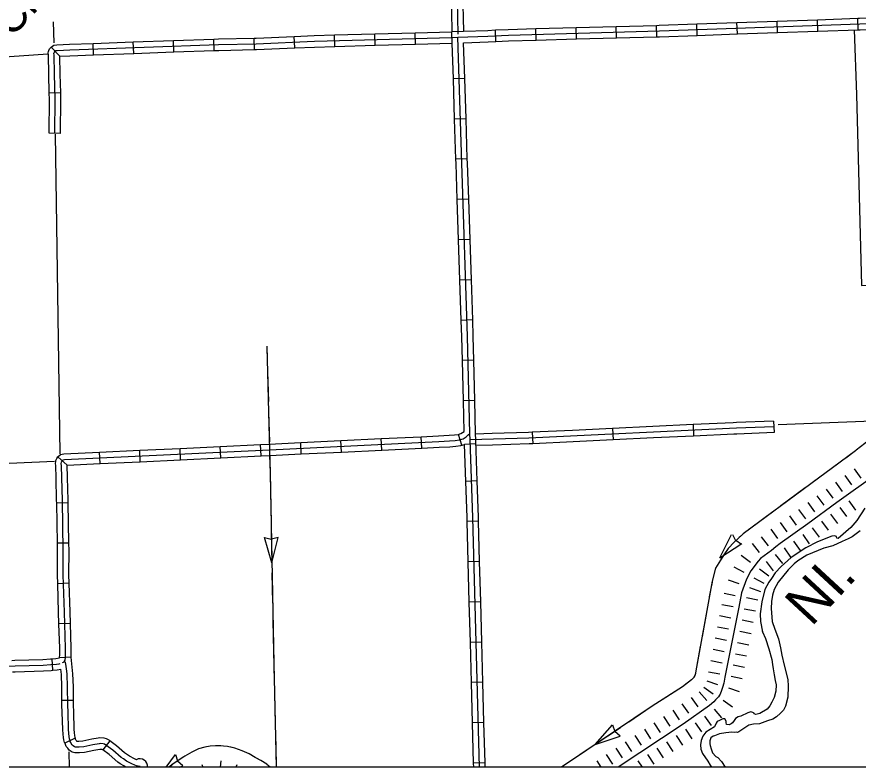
# Model space of a CAD drawing. Extents: x 1164457 to 1439835, y 1590918 to 1773502.
# Drawn here: x 1282506 to 1293538, y 1614471 to 1624306 of the extents above; entities that cross this region are included whole.
import ezdxf

# ---------------------------------------------------------------- set-up
doc = ezdxf.new("R2010")
doc.units = 0
for name, color, linetype in [('Level 29', 7, 'Continuous'), ('Level 32', 7, 'Continuous'), ('Level 35', 7, 'Continuous'), ('Level 43', 7, 'Continuous'), ('Level 45', 7, 'Continuous'), ('Level 46', 7, 'Continuous'), ('Level 5', 7, 'Continuous'), ('R_Draft', 7, 'Continuous')]:
    doc.layers.add(name, color=color, linetype=linetype)

msp = doc.modelspace()

# ---------------------------------------------------------------- linework, layer by layer
at = {"layer": 'Level 29'}
for p, q in [((1293365, 1618294), (1293452, 1618172)), ((1293365, 1618294), (1293452, 1618172)), ((1293487, 1618381), (1293574, 1618259)), ((1293243, 1618207), (1293330, 1618085)), ((1293118, 1618117), (1293207, 1617997)), ((1292997, 1618027), (1293087, 1617907)), ((1292997, 1618027), (1293087, 1617907)), ((1293418, 1617963), (1293505, 1617841)), ((1292757, 1617848), (1292846, 1617728)), ((1292877, 1617938), (1292966, 1617818)), ((1293297, 1617876), (1293386, 1617756)), ((1292639, 1617765), (1292725, 1617642)), ((1292639, 1617765), (1292725, 1617642)), ((1293176, 1617787), (1293266, 1617666)), ((1293176, 1617787), (1293266, 1617666)), ((1292516, 1617678), (1292603, 1617556)), ((1293056, 1617697), (1293145, 1617577)), ((1292394, 1617592), (1292480, 1617469)), ((1292812, 1617520), (1292898, 1617397)), ((1292812, 1617520), (1292898, 1617397)), ((1292936, 1617608), (1293025, 1617487)), ((1292150, 1617404), (1292241, 1617284)), ((1292266, 1617492), (1292359, 1617374)), ((1292266, 1617492), (1292359, 1617374)), ((1292689, 1617433), (1292776, 1617311)), ((1292567, 1617347), (1292653, 1617224)), ((1292006, 1617249), (1292126, 1617159)), ((1292452, 1617257), (1292545, 1617139)), ((1292452, 1617257), (1292545, 1617139)), ((1291906, 1617096), (1292038, 1617025)), ((1291906, 1617096), (1292038, 1617025)), ((1292331, 1617165), (1292422, 1617045)), ((1292246, 1617069), (1292366, 1616979)), ((1291833, 1616928), (1291974, 1616877)), ((1292170, 1616953), (1292302, 1616882)), ((1292170, 1616953), (1292302, 1616882)), ((1291780, 1616752), (1291927, 1616723)), ((1292115, 1616826), (1292256, 1616775)), ((1292074, 1616694), (1292221, 1616666)), ((1291751, 1616605), (1291898, 1616576)), ((1291751, 1616605), (1291898, 1616576)), ((1292045, 1616547), (1292192, 1616518)), ((1292045, 1616547), (1292192, 1616518)), ((1291722, 1616458), (1291869, 1616429)), ((1291693, 1616311), (1291840, 1616282)), ((1292016, 1616400), (1292163, 1616371)), ((1291987, 1616253), (1292134, 1616224)), ((1291664, 1616164), (1291811, 1616135)), ((1291664, 1616164), (1291811, 1616135)), ((1291958, 1616105), (1292105, 1616076)), ((1291958, 1616105), (1292105, 1616076)), ((1291635, 1616017), (1291782, 1615987)), ((1291606, 1615869), (1291753, 1615840)), ((1291929, 1615958), (1292076, 1615929)), ((1291900, 1615811), (1292047, 1615782)), ((1291577, 1615722), (1291724, 1615693)), ((1291577, 1615722), (1291724, 1615693)), ((1291871, 1615664), (1292018, 1615635)), ((1291871, 1615664), (1292018, 1615635)), ((1291552, 1615604), (1291694, 1615556)), ((1291454, 1615460), (1291552, 1615346)), ((1291454, 1615460), (1291552, 1615346)), ((1291515, 1615520), (1291636, 1615431)), ((1291836, 1615509), (1291978, 1615461)), ((1291350, 1615386), (1291437, 1615263)), ((1291768, 1615350), (1291889, 1615261)), ((1291110, 1615217), (1291193, 1615092)), ((1291110, 1615217), (1291193, 1615092)), ((1291228, 1615300), (1291314, 1615177)), ((1291650, 1615233), (1291748, 1615119)), ((1291650, 1615233), (1291748, 1615119)), ((1290985, 1615134), (1291068, 1615009)), ((1291523, 1615141), (1291609, 1615018)), ((1290860, 1615052), (1290943, 1614927)), ((1291400, 1615054), (1291486, 1614932)), ((1290610, 1614886), (1290692, 1614761)), ((1290735, 1614969), (1290817, 1614844)), ((1290735, 1614969), (1290817, 1614844)), ((1291150, 1614884), (1291233, 1614759)), ((1291275, 1614967), (1291358, 1614842)), ((1291275, 1614967), (1291358, 1614842)), ((1290485, 1614803), (1290567, 1614678)), ((1291025, 1614802), (1291108, 1614677)), ((1290360, 1614720), (1290442, 1614595)), ((1290360, 1614720), (1290442, 1614595)), ((1290900, 1614719), (1290983, 1614594)), ((1290900, 1614719), (1290983, 1614594)), ((1285179, 1614553), (1285174, 1614471)), ((1285179, 1614553), (1285174, 1614471)), ((1290110, 1614554), (1290165, 1614471)), ((1290235, 1614637), (1290317, 1614512)), ((1290650, 1614553), (1290705, 1614471)), ((1290775, 1614636), (1290858, 1614511)), ((1284930, 1614507), (1284946, 1614471)), ((1285389, 1614501), (1285378, 1614471)), ((1289984, 1614471), (1289985, 1614471)), ((1289984, 1614471), (1289985, 1614471))]:
    msp.add_line(p, q, dxfattribs=at)
msp.add_lwpolyline([(1293791, 1618322), (1293258, 1617941), (1292879, 1617659), (1292517, 1617403), (1292459, 1617357), (1292402, 1617312), (1292259, 1617204), (1292228, 1617170), (1292133, 1617044), (1292075, 1616935), (1292010, 1616755), (1291973, 1616569), (1291792, 1615650), (1291778, 1615570), (1291759, 1615513), (1291748, 1615476), (1291728, 1615427), (1291722, 1615413), (1291706, 1615391), (1291669, 1615353), (1291645, 1615327), (1291587, 1615278), (1291243, 1615036), (1290391, 1614471)], dxfattribs=at)
at = {"layer": 'Level 32'}
for p, q in [((1292482, 1624100), (1292477, 1624250)), ((1293010, 1624119), (1293005, 1624269)), ((1293537, 1624138), (1293532, 1624287)), ((1288789, 1623984), (1288782, 1624134)), ((1289315, 1624002), (1289311, 1624152)), ((1289843, 1624016), (1289839, 1624166)), ((1290371, 1624031), (1290367, 1624181)), ((1290898, 1624045), (1290894, 1624195)), ((1291427, 1624063), (1291421, 1624213)), ((1291954, 1624082), (1291949, 1624232)), ((1285621, 1623879), (1285617, 1624029)), ((1286150, 1623900), (1286144, 1624050)), ((1286677, 1623919), (1286672, 1624069)), ((1287204, 1623933), (1287200, 1624083)), ((1287732, 1623948), (1287728, 1624098)), ((1288361, 1624116), (1288211, 1624111)), ((1288216, 1623962), (1288211, 1624111)), ((1283069, 1623792), (1282957, 1623910)), ((1283511, 1623808), (1283506, 1623958)), ((1284039, 1623827), (1284033, 1623977)), ((1284566, 1623846), (1284561, 1623996)), ((1285094, 1623865), (1285089, 1624015)), ((1288380, 1623499), (1288230, 1623495)), ((1283081, 1623309), (1282931, 1623305)), ((1288396, 1622971), (1288247, 1622967)), ((1283080, 1622779), (1282930, 1622780)), ((1288413, 1622444), (1288263, 1622439)), ((1288431, 1621916), (1288281, 1621911)), ((1288449, 1621389), (1288299, 1621383)), ((1288466, 1620861), (1288316, 1620856)), ((1288484, 1620333), (1288334, 1620328)), ((1288499, 1619805), (1288349, 1619801)), ((1288511, 1619277), (1288361, 1619273)), ((1286235, 1618576), (1286228, 1618725)), ((1286762, 1618601), (1286755, 1618751)), ((1287290, 1618627), (1287282, 1618777)), ((1287817, 1618653), (1287810, 1618802)), ((1288342, 1618691), (1288296, 1618833)), ((1284125, 1618475), (1284118, 1618625)), ((1284653, 1618500), (1284646, 1618650)), ((1285180, 1618525), (1285173, 1618675)), ((1285708, 1618550), (1285700, 1618700)), ((1288526, 1618707), (1288376, 1618702)), ((1283165, 1618430), (1283045, 1618540)), ((1283598, 1618450), (1283591, 1618600)), ((1288543, 1618222), (1288393, 1618217)), ((1283179, 1617935), (1283029, 1617933)), ((1288561, 1617694), (1288411, 1617690)), ((1283189, 1617408), (1283039, 1617405)), ((1288575, 1617166), (1288425, 1617162)), ((1283191, 1616881), (1283042, 1616876)), ((1288589, 1616638), (1288439, 1616634)), ((1283208, 1616353), (1283058, 1616348)), ((1288603, 1616110), (1288453, 1616106)), ((1282979, 1615742), (1282967, 1615892)), ((1283218, 1615912), (1283067, 1615904)), ((1288617, 1615583), (1288467, 1615579)), ((1283248, 1615343), (1283098, 1615343)), ((1288631, 1615055), (1288481, 1615051)), ((1283271, 1614849), (1283136, 1614785)), ((1283724, 1614817), (1283635, 1614697)), ((1288645, 1614527), (1288495, 1614523))]:
    msp.add_line(p, q, dxfattribs=at)
for points in [[(1288261, 1625393), (1288287, 1624081)], [(1288201, 1624637), (1288211, 1624111)], [(1288351, 1624640), (1288361, 1624117)], [(1288288, 1624039), (1288684, 1624054), (1288952, 1624067), (1290932, 1624121), (1293560, 1624213), (1294379, 1624241), (1294538, 1624256)], [(1291949, 1624232), (1292477, 1624250)], [(1292477, 1624250), (1293005, 1624269)], [(1293005, 1624269), (1293532, 1624287)], [(1293532, 1624287), (1293558, 1624288), (1294060, 1624306)], [(1288361, 1624117), (1288681, 1624129), (1288782, 1624134)], [(1288782, 1624134), (1288949, 1624142), (1289311, 1624152)], [(1289311, 1624152), (1289839, 1624166)], [(1289839, 1624166), (1290367, 1624181)], [(1290367, 1624181), (1290894, 1624195)], [(1290894, 1624195), (1290930, 1624196), (1291421, 1624213)], [(1291421, 1624213), (1291949, 1624232)], [(1293010, 1624119), (1293537, 1624138)], [(1293537, 1624138), (1293563, 1624138), (1294065, 1624156)], [(1283005, 1622779), (1283008, 1623230), (1283000, 1623555), (1282994, 1623808), (1282993, 1623827), (1282995, 1623838), (1282998, 1623843), (1283009, 1623855), (1283019, 1623864), (1283035, 1623865), (1283199, 1623872), (1285151, 1623942), (1285645, 1623954), (1286408, 1623986), (1288213, 1624036), (1288288, 1624039)], [(1285089, 1624015), (1285149, 1624017), (1285617, 1624029)], [(1285617, 1624029), (1285643, 1624029), (1286144, 1624050)], [(1286144, 1624050), (1286405, 1624061), (1286672, 1624069)], [(1286672, 1624069), (1287200, 1624083)], [(1287200, 1624083), (1287728, 1624098)], [(1287728, 1624098), (1288211, 1624111)], [(1288572, 1614471), (1288484, 1617744), (1288449, 1618760), (1288446, 1618844), (1288416, 1620115), (1288340, 1622388), (1288288, 1624039)], [(1289843, 1624016), (1290371, 1624031)], [(1290371, 1624031), (1290898, 1624045)], [(1290898, 1624045), (1290935, 1624046), (1291427, 1624063)], [(1291427, 1624063), (1291954, 1624082)], [(1291954, 1624082), (1292482, 1624100)], [(1292482, 1624100), (1293010, 1624119)], [(1282922, 1623851), (1282924, 1623863), (1282936, 1623886), (1282957, 1623910), (1282989, 1623936), (1283029, 1623940), (1283196, 1623947), (1283506, 1623958)], [(1283506, 1623958), (1284033, 1623977)], [(1284033, 1623977), (1284561, 1623996)], [(1284561, 1623996), (1285089, 1624015)], [(1286150, 1623900), (1286410, 1623911), (1286677, 1623919)], [(1286677, 1623919), (1287204, 1623933)], [(1287204, 1623933), (1287732, 1623948)], [(1287732, 1623948), (1288215, 1623962)], [(1288230, 1623495), (1288215, 1623962)], [(1288365, 1623967), (1288688, 1623979), (1288789, 1623984)], [(1288380, 1623499), (1288365, 1623967)], [(1288789, 1623984), (1288955, 1623992), (1289315, 1624002)], [(1289315, 1624002), (1289843, 1624016)], [(1282931, 1623305), (1282925, 1623554), (1282919, 1623805), (1282917, 1623833), (1282922, 1623851)], [(1283069, 1623792), (1283202, 1623797), (1283511, 1623808)], [(1283511, 1623808), (1284039, 1623827)], [(1284039, 1623827), (1284566, 1623846)], [(1284566, 1623846), (1285094, 1623865)], [(1285094, 1623865), (1285153, 1623867), (1285621, 1623879)], [(1285621, 1623879), (1285648, 1623879), (1286150, 1623900)], [(1283081, 1623309), (1283075, 1623557), (1283069, 1623792)], [(1288247, 1622967), (1288230, 1623495)], [(1288396, 1622971), (1288380, 1623499)], [(1282930, 1622780), (1282933, 1623229), (1282931, 1623305)], [(1283080, 1622779), (1283083, 1623230), (1283081, 1623309)], [(1288263, 1622439), (1288247, 1622967)], [(1288413, 1622444), (1288396, 1622971)], [(1288281, 1621911), (1288265, 1622385), (1288263, 1622439)], [(1288431, 1621916), (1288415, 1622390), (1288413, 1622444)], [(1288299, 1621383), (1288281, 1621911)], [(1288449, 1621389), (1288431, 1621916)], [(1288316, 1620856), (1288299, 1621383)], [(1288466, 1620861), (1288449, 1621389)], [(1288334, 1620328), (1288316, 1620856)], [(1288484, 1620333), (1288466, 1620861)], [(1288349, 1619801), (1288341, 1620113), (1288334, 1620328)], [(1288499, 1619805), (1288491, 1620117), (1288484, 1620333)], [(1288361, 1619273), (1288349, 1619801)], [(1288511, 1619277), (1288499, 1619805)], [(1288524, 1618750), (1288524, 1618762), (1288521, 1618846), (1288511, 1619277)], [(1288371, 1618872), (1288361, 1619273)], [(1283103, 1615841), (1283117, 1615847), (1283133, 1615861), (1283139, 1615872), (1283142, 1615911), (1283143, 1615947), (1283143, 1616031), (1283129, 1616504), (1283113, 1616993), (1283115, 1617313), (1283103, 1617968), (1283096, 1618266), (1283090, 1618422), (1283089, 1618452), (1283092, 1618470), (1283098, 1618484), (1283103, 1618492), (1283113, 1618500), (1283130, 1618503), (1285820, 1618631), (1288041, 1618739), (1288180, 1618747), (1288254, 1618753), (1288312, 1618760), (1288359, 1618775), (1288399, 1618802), (1288425, 1618827), (1288446, 1618844)], [(1287810, 1618802), (1288037, 1618813), (1288175, 1618822), (1288247, 1618828), (1288296, 1618833), (1288316, 1618840)], [(1288316, 1618840), (1288326, 1618843), (1288371, 1618872)], [(1285700, 1618700), (1285816, 1618705), (1286228, 1618725)], [(1286228, 1618725), (1286755, 1618751)], [(1286755, 1618751), (1287282, 1618777)], [(1287282, 1618777), (1287810, 1618802)], [(1288543, 1618222), (1288524, 1618750)], [(1283591, 1618600), (1284118, 1618625)], [(1284118, 1618625), (1284646, 1618650)], [(1284646, 1618650), (1285173, 1618675)], [(1285173, 1618675), (1285700, 1618700)], [(1286762, 1618601), (1287290, 1618627)], [(1287290, 1618627), (1287817, 1618653)], [(1287817, 1618653), (1288045, 1618664), (1288186, 1618672), (1288261, 1618679), (1288328, 1618686), (1288376, 1618702)], [(1288393, 1618217), (1288376, 1618702)], [(1283016, 1618472), (1283019, 1618492), (1283032, 1618519), (1283045, 1618540), (1283079, 1618570), (1283121, 1618578), (1283591, 1618600)], [(1284653, 1618500), (1285180, 1618525)], [(1285180, 1618525), (1285708, 1618550)], [(1285708, 1618550), (1285823, 1618556), (1286235, 1618576)], [(1286235, 1618576), (1286762, 1618601)], [(1283029, 1617933), (1283028, 1617967), (1283021, 1618264), (1283016, 1618419), (1283014, 1618455), (1283016, 1618472)], [(1283165, 1618430), (1283598, 1618450)], [(1283179, 1617935), (1283178, 1617970), (1283171, 1618269), (1283165, 1618430)], [(1283598, 1618450), (1284125, 1618475)], [(1284125, 1618475), (1284653, 1618500)], [(1288411, 1617690), (1288409, 1617742), (1288393, 1618217)], [(1288561, 1617694), (1288559, 1617747), (1288543, 1618222)], [(1283039, 1617405), (1283029, 1617933)], [(1283189, 1617408), (1283179, 1617935)], [(1288425, 1617162), (1288411, 1617690)], [(1288575, 1617166), (1288561, 1617694)], [(1283042, 1616876), (1283038, 1616992), (1283040, 1617313), (1283039, 1617405)], [(1283191, 1616881), (1283188, 1616994), (1283190, 1617313), (1283189, 1617408)], [(1288439, 1616634), (1288425, 1617162)], [(1288589, 1616638), (1288575, 1617166)], [(1283058, 1616348), (1283054, 1616502), (1283042, 1616876)], [(1283208, 1616353), (1283204, 1616506), (1283191, 1616881)], [(1288453, 1616106), (1288439, 1616634)], [(1288603, 1616110), (1288589, 1616638)], [(1283067, 1615904), (1283068, 1615948), (1283068, 1616029), (1283058, 1616348)], [(1283218, 1615912), (1283218, 1616032), (1283208, 1616353)], [(1288467, 1615579), (1288453, 1616106)], [(1288617, 1615583), (1288603, 1616110)], [(1282442, 1615870), (1282480, 1615872), (1282848, 1615884), (1282947, 1615890), (1282967, 1615892)], [(1282967, 1615892), (1283018, 1615896), (1283067, 1615904)], [(1284121, 1614481), (1284099, 1614482), (1284077, 1614487), (1284051, 1614496), (1284016, 1614513), (1283946, 1614551), (1283903, 1614579), (1283874, 1614598), (1283764, 1614694), (1283675, 1614760), (1283654, 1614771), (1283636, 1614777), (1283600, 1614779), (1283584, 1614776), (1283503, 1614764), (1283383, 1614739), (1283325, 1614732), (1283297, 1614732), (1283277, 1614733), (1283262, 1614737), (1283243, 1614750), (1283232, 1614764), (1283218, 1614781), (1283213, 1614794), (1283207, 1614809), (1283203, 1614819), (1283197, 1614842), (1283192, 1614872), (1283186, 1614912), (1283182, 1614967), (1283177, 1615188), (1283173, 1615289), (1283172, 1615524), (1283166, 1615689), (1283163, 1615728), (1283147, 1615822), (1283142, 1615841), (1283133, 1615861)], [(1283248, 1615343), (1283247, 1615525), (1283241, 1615693), (1283218, 1615912)], [(1272422, 1615423), (1274151, 1615464), (1275507, 1615482), (1275571, 1615483), (1275631, 1615482), (1275719, 1615482), (1275747, 1615485), (1275812, 1615493), (1275891, 1615503), (1275956, 1615510), (1276296, 1615531), (1277837, 1615597), (1279664, 1615674), (1279938, 1615684), (1280094, 1615691), (1280467, 1615707), (1281801, 1615767), (1282219, 1615785), (1282483, 1615797), (1282852, 1615809), (1282952, 1615815), (1283027, 1615821), (1283063, 1615827), (1283072, 1615830)], [(1282979, 1615742), (1283036, 1615747), (1283082, 1615754)], [(1283098, 1615343), (1283097, 1615522), (1283091, 1615685), (1283088, 1615719), (1283082, 1615754)], [(1282449, 1615721), (1282486, 1615722), (1282855, 1615734), (1282958, 1615740), (1282979, 1615742)], [(1288481, 1615051), (1288467, 1615579)], [(1288631, 1615055), (1288617, 1615583)], [(1283136, 1614785), (1283132, 1614794), (1283123, 1614827), (1283118, 1614861), (1283112, 1614904), (1283107, 1614964), (1283102, 1615186), (1283098, 1615287), (1283098, 1615343)], [(1283274, 1614845), (1283270, 1614858), (1283266, 1614884), (1283261, 1614920), (1283257, 1614971), (1283252, 1615191), (1283248, 1615290), (1283248, 1615343)], [(1288495, 1614523), (1288481, 1615051)], [(1288645, 1614527), (1288631, 1615055)], [(1283635, 1614697), (1283625, 1614702), (1283623, 1614702), (1283605, 1614704), (1283596, 1614702), (1283516, 1614690), (1283395, 1614664), (1283329, 1614657), (1283295, 1614657), (1283265, 1614659), (1283231, 1614668), (1283190, 1614695), (1283173, 1614718), (1283154, 1614741), (1283143, 1614766), (1283138, 1614781), (1283136, 1614785)], [(1283724, 1614817), (1283716, 1614823), (1283683, 1614841), (1283650, 1614851), (1283595, 1614854), (1283571, 1614850), (1283490, 1614838), (1283370, 1614813), (1283320, 1614807), (1283300, 1614807), (1283294, 1614807), (1283291, 1614811), (1283283, 1614820), (1283283, 1614821), (1283277, 1614838), (1283271, 1614849)], [(1284073, 1614569), (1284050, 1614580), (1283985, 1614616), (1283943, 1614643), (1283919, 1614658), (1283812, 1614752), (1283724, 1614817)], [(1283937, 1614471), (1283908, 1614487), (1283863, 1614516), (1283829, 1614537), (1283717, 1614635), (1283635, 1614697)], [(1288497, 1614471), (1288495, 1614523)], [(1288647, 1614471), (1288645, 1614527)]]:
    msp.add_lwpolyline(points, dxfattribs=at)
msp.add_arc((1284121, 1614481), 100, 354.0824, 118.7946, dxfattribs=at)
at = {"layer": 'Level 35'}
for points in [[(1293625, 1617864), (1293523, 1617706), (1293444, 1617613), (1293275, 1617470), (1293259, 1617472), (1293253, 1617493), (1293230, 1617503), (1293191, 1617499), (1293004, 1617424), (1292851, 1617346), (1292659, 1617217), (1292527, 1617101), (1292451, 1617017), (1292401, 1616944), (1292367, 1616896), (1292314, 1616801), (1292275, 1616638), (1292255, 1616481), (1292259, 1616379), (1292284, 1616246)], [(1293564, 1617570), (1293458, 1617489), (1293406, 1617463), (1293329, 1617428), (1293206, 1617371), (1293090, 1617341), (1292867, 1617250), (1292747, 1617176), (1292697, 1617135), (1292619, 1617059), (1292491, 1616894), (1292438, 1616799), (1292414, 1616726), (1292401, 1616641), (1292397, 1616549), (1292409, 1616380), (1292444, 1616281), (1292494, 1616151), (1292518, 1616036), (1292538, 1615940), (1292566, 1615806), (1292616, 1615620), (1292622, 1615531), (1292616, 1615390), (1292585, 1615271), (1292561, 1615220), (1292522, 1615178), (1292469, 1615131), (1292419, 1615102), (1292348, 1615077), (1292243, 1615041), (1292164, 1615034), (1292103, 1615020), (1291975, 1614934), (1291954, 1614926), (1291938, 1614929), (1291913, 1614924), (1291881, 1614931), (1291805, 1614921), (1291718, 1614908), (1291654, 1614882), (1291637, 1614876), (1291608, 1614856), (1291592, 1614814), (1291592, 1614777), (1291597, 1614753)], [(1292281, 1616260), (1292284, 1616246), (1292322, 1616156), (1292365, 1616020), (1292405, 1615883), (1292414, 1615818), (1292424, 1615759), (1292439, 1615682), (1292452, 1615609), (1292462, 1615551), (1292460, 1615467), (1292435, 1615386), (1292408, 1615321), (1292381, 1615276), (1292343, 1615233), (1292250, 1615176), (1292198, 1615160), (1292175, 1615168), (1292174, 1615178), (1292155, 1615189), (1292131, 1615198), (1292091, 1615184)], [(1292091, 1615184), (1292001, 1615138), (1291964, 1615130), (1291929, 1615107), (1291911, 1615084), (1291891, 1615050), (1291875, 1615039), (1291845, 1615026), (1291812, 1615029), (1291807, 1615055), (1291807, 1615073), (1291788, 1615105), (1291765, 1615104), (1291718, 1615083), (1291691, 1615068), (1291675, 1615049), (1291654, 1615000), (1291541, 1614929), (1291501, 1614879), (1291481, 1614819), (1291471, 1614763), (1291476, 1614708), (1291496, 1614649), (1291567, 1614549)], [(1291597, 1614753), (1291609, 1614710), (1291630, 1614660), (1291671, 1614609), (1291698, 1614596), (1291745, 1614543), (1291793, 1614471)], [(1291567, 1614549), (1291597, 1614499), (1291613, 1614471)]]:
    msp.add_lwpolyline(points, dxfattribs=at)
at = {"layer": 'Level 43'}
for p, q in [((1291726, 1617213), (1291879, 1617520)), ((1291891, 1617522), (1291932, 1617441)), ((1285849, 1617150), (1285754, 1617480)), ((1285754, 1617480), (1285842, 1617458)), ((1285931, 1617483), (1285844, 1617458)), ((1285849, 1617150), (1285931, 1617483)), ((1291726, 1617213), (1292012, 1617402)), ((1292010, 1617390), (1291933, 1617440)), ((1290091, 1614767), (1290317, 1615026)), ((1290317, 1615026), (1290346, 1614939)), ((1290091, 1614767), (1290416, 1614878)), ((1290416, 1614878), (1290347, 1614938)), ((1284466, 1614471), (1284585, 1614639)), ((1284585, 1614639), (1284613, 1614552)), ((1284682, 1614490), (1284614, 1614551)), ((1284641, 1614471), (1284682, 1614490))]:
    msp.add_line(p, q, dxfattribs=at)
for points in [[(1285784, 1619988), (1285808, 1619125), (1285820, 1618631), (1285826, 1618332), (1285875, 1615828), (1285906, 1614471)], [(1285784, 1619988), (1285789, 1619790)], [(1285793, 1619658), (1285804, 1619262)], [(1285808, 1619130), (1285808, 1619125), (1285817, 1618734)], [(1293687, 1618767), (1293627, 1618714), (1293511, 1618624), (1293505, 1618618), (1293376, 1618522)], [(1293627, 1618714), (1293511, 1618624), (1293505, 1618618), (1292129, 1617604), (1292032, 1617531), (1291979, 1617482), (1291911, 1617421), (1291835, 1617335), (1291777, 1617253), (1291669, 1617079), (1291624, 1616909), (1291605, 1616815), (1291418, 1615780), (1291407, 1615708), (1291405, 1615700), (1291395, 1615672), (1291384, 1615649), (1291382, 1615647), (1291371, 1615633), (1291352, 1615616), (1291237, 1615523), (1290839, 1615269), (1289650, 1614471)], [(1285821, 1618556), (1285826, 1618332), (1285828, 1618206)], [(1293269, 1618444), (1292951, 1618209)], [(1285831, 1618074), (1285839, 1617678)], [(1292844, 1618131), (1292525, 1617896)], [(1292419, 1617818), (1292129, 1617604), (1292101, 1617583)], [(1285841, 1617546), (1285849, 1617150)], [(1291998, 1617500), (1291979, 1617482), (1291911, 1617421), (1291835, 1617335), (1291777, 1617253), (1291744, 1617199)], [(1291674, 1617087), (1291669, 1617079), (1291624, 1616909), (1291622, 1616896)], [(1285851, 1617018), (1285855, 1616820)], [(1291622, 1616896), (1291605, 1616815), (1291584, 1616702)], [(1285855, 1616820), (1285859, 1616622)], [(1291561, 1616572), (1291491, 1616182)], [(1285862, 1616490), (1285869, 1616094)], [(1291467, 1616052), (1291418, 1615780), (1291407, 1615708), (1291405, 1615700), (1291395, 1615672), (1291391, 1615665)], [(1285872, 1615963), (1285875, 1615828), (1285881, 1615567)], [(1291298, 1615573), (1291237, 1615523), (1290970, 1615353)], [(1285884, 1615435), (1285893, 1615039)], [(1290859, 1615282), (1290839, 1615269), (1290530, 1615061)], [(1290420, 1614988), (1290091, 1614767)], [(1285896, 1614907), (1285905, 1614511)], [(1285829, 1614471), (1285782, 1614508), (1285704, 1614559), (1285633, 1614599), (1285551, 1614645), (1285459, 1614685), (1285364, 1614719), (1285268, 1614743), (1285165, 1614752), (1285109, 1614750), (1285043, 1614746), (1284971, 1614733), (1284889, 1614709), (1284802, 1614669), (1284707, 1614613), (1284642, 1614570), (1284557, 1614515), (1284499, 1614471)], [(1285182, 1614750), (1285165, 1614752), (1285109, 1614750), (1285043, 1614746), (1284971, 1614733), (1284889, 1614709), (1284802, 1614669), (1284800, 1614668)], [(1285674, 1614575), (1285633, 1614599), (1285551, 1614645), (1285459, 1614685), (1285364, 1614719), (1285312, 1614732)], [(1289982, 1614694), (1289817, 1614583)], [(1284687, 1614600), (1284642, 1614570), (1284557, 1614515), (1284513, 1614471)], [(1289817, 1614583), (1289653, 1614473)], [(1285829, 1614471), (1285786, 1614505)]]:
    msp.add_lwpolyline(points, dxfattribs=at)
at = {"layer": 'Level 45'}
for p, q in [((1291374, 1618961), (1291381, 1618811)), ((1292430, 1619006), (1292435, 1618856)), ((1289264, 1618860), (1289271, 1618710)), ((1290319, 1618910), (1290326, 1618760))]:
    msp.add_line(p, q, dxfattribs=at)
for points in [[(1291374, 1618961), (1290846, 1618936)], [(1291901, 1618986), (1291374, 1618961)], [(1292430, 1619006), (1291941, 1618988), (1291901, 1618986)], [(1292432, 1618931), (1291945, 1618913), (1289220, 1618783), (1288449, 1618760)], [(1288738, 1618843), (1288522, 1618837)], [(1289264, 1618860), (1289217, 1618857), (1288738, 1618843)], [(1289792, 1618885), (1289264, 1618860)], [(1290319, 1618910), (1289792, 1618885)], [(1290846, 1618936), (1290319, 1618910)], [(1291908, 1618836), (1291381, 1618811)], [(1292435, 1618856), (1291948, 1618838), (1291908, 1618836)], [(1289799, 1618735), (1289271, 1618710)], [(1290326, 1618760), (1289799, 1618735)], [(1290854, 1618786), (1290326, 1618760)], [(1291381, 1618811), (1290854, 1618786)], [(1288742, 1618693), (1288527, 1618687)], [(1289271, 1618710), (1289223, 1618708), (1288742, 1618693)]]:
    msp.add_lwpolyline(points, dxfattribs=at)
at = {"layer": 'Level 46'}
msp.add_lwpolyline([(1293488, 1624136), (1293516, 1623288), (1293581, 1620785), (1293731, 1620789)], dxfattribs=at)
at = {"layer": 'Level 5'}
for points in [[(1282981, 1624240), (1282991, 1623964)], [(1277826, 1623466), (1282911, 1623821)], [(1283010, 1622770), (1283068, 1618580)], [(1292490, 1618961), (1293728, 1619011)], [(1282999, 1618479), (1278541, 1618280)], [(1283197, 1614471), (1283191, 1614672)]]:
    msp.add_lwpolyline(points, dxfattribs=at)
at = {"layer": 'R_Draft'}
msp.add_lwpolyline([(1246398, 1678582), (1349820, 1678582), (1349820, 1614471), (1246398, 1614471)], close=True, dxfattribs=at)

# ---------------------------------------------------------------- texts
at = {"layer": 'Level 35'}
for s, height, rotation, p in [('Creek', 422.4, 47.2456, (1282435, 1624019)), ('NI.', 528, 47.258, (1292925, 1616301))]:
    msp.add_text(s, height=height, rotation=rotation, dxfattribs=at).set_placement(p)

doc.saveas('drawing.dxf')
